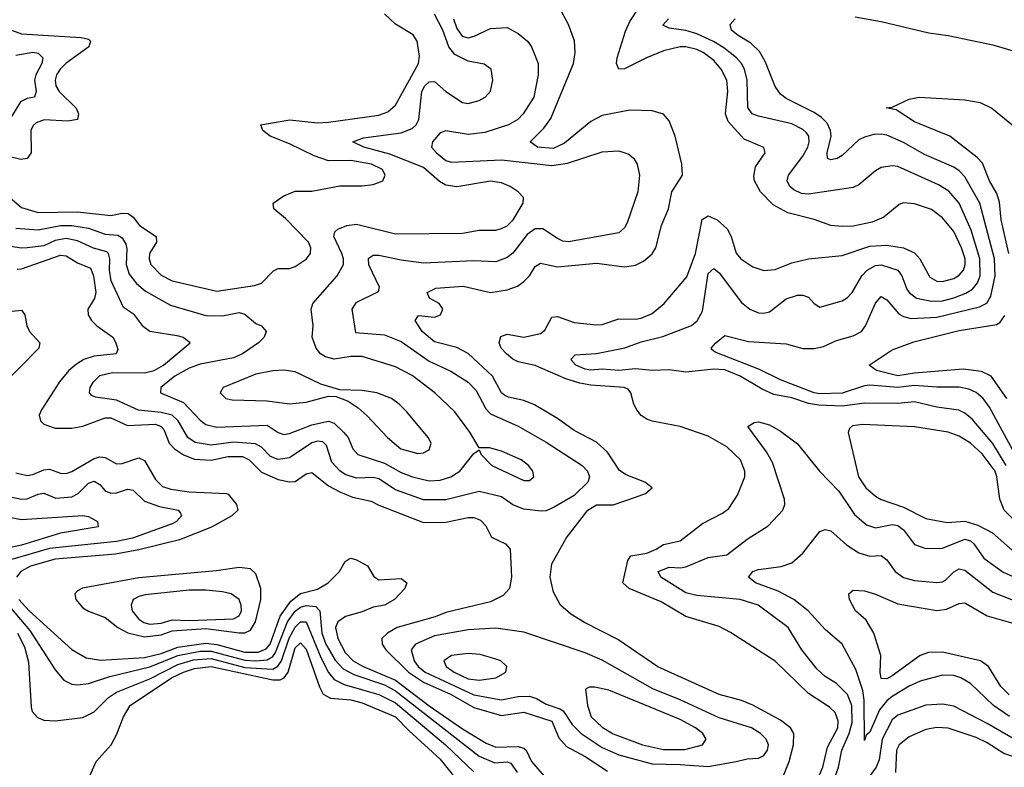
# Model space of a CAD drawing. Header units: inches. Extents: x 1694797 to 1849917, y 907313 to 1017959.
# Tile 328 of 656: x 1704883 to 1708411, y 1012849 to 1015527. Entities that reach past the tile are written whole.
import ezdxf

# ---------------------------------------------------------------- set-up
doc = ezdxf.new("R2010")
doc.units = ezdxf.units.IN
doc.header["$MEASUREMENT"] = 0
doc.layers.add('B7001', color=7, linetype='Continuous')

msp = doc.modelspace()

# ---------------------------------------------------------------- linework, layer by layer
at = {"layer": 'B7001', "color": 5}
for points, elevation in [([(1704849.2, 1014889.2), (1704890, 1014854.7), (1704950, 1014836.2), (1705090, 1014838.9), (1705210, 1014826), (1705250, 1014834.3), (1705272.5, 1014832.5), (1705290, 1014819.5), (1705312.9, 1014790), (1705372.2, 1014750), (1705373.5, 1014730), (1705349, 1014690), (1705346.9, 1014670), (1705353.1, 1014650), (1705390, 1014611.7), (1705430, 1014592.2), (1705590, 1014554.3), (1705725.2, 1014574.8), (1705750, 1014583.5), (1705792.9, 1014627.1), (1705810, 1014635.5), (1705850, 1014636.5), (1705870, 1014643.5), (1705910, 1014669.3), (1705925.7, 1014690), (1705927, 1014710), (1705918, 1014730), (1705835.6, 1014815.6), (1705793.5, 1014850), (1705791.1, 1014870), (1705830, 1014896.3), (1705870, 1014913.4), (1705930, 1014913.2), (1706030, 1014932.2), (1706110, 1014932.3), (1706150, 1014937.1), (1706184.2, 1014950), (1706193.1, 1014970), (1706183.9, 1014990), (1706143.5, 1015010), (1706070, 1015023.1), (1705990, 1015022.2), (1705939, 1015039), (1705850, 1015083.1), (1705780.9, 1015110), (1705754.7, 1015130), (1705747.8, 1015150), (1705851.8, 1015168.2), (1705950, 1015158.1), (1705990, 1015159.9), (1706170, 1015185.5), (1706202.6, 1015197.4), (1706230, 1015220.7), (1706312.5, 1015370), (1706316.4, 1015396.4), (1706307.8, 1015450), (1706292.7, 1015472.7), (1706230, 1015511.1), (1706190, 1015548.5)], 880), ([(1704870, 1014780.8), (1704950, 1014774.6), (1705030, 1014789.4), (1705070, 1014789.8), (1705130, 1014780.8), (1705190, 1014759.2), (1705234.8, 1014754.8), (1705250, 1014745.5), (1705263.7, 1014723.7), (1705266.9, 1014706.9), (1705264.5, 1014650), (1705275.7, 1014615.7), (1705301.9, 1014581.9), (1705334.5, 1014554.5), (1705424.2, 1014504.2), (1705550, 1014467.3), (1705610, 1014466), (1705670, 1014478.1), (1705690, 1014472.9), (1705730, 1014439.2), (1705750.3, 1014430), (1705766.3, 1014410), (1705759, 1014390), (1705739, 1014370), (1705682.2, 1014330), (1705650, 1014315.7), (1705530, 1014293), (1705490, 1014279), (1705439.3, 1014250), (1705389.2, 1014210), (1705387.6, 1014190), (1705470, 1014156.5), (1705530, 1014092.4), (1705550, 1014076.9), (1705590, 1014067.3), (1705770, 1014074.6), (1705810, 1014048.4), (1705830, 1014041.7), (1705850, 1014044.5), (1705930, 1014075.9), (1705990, 1014088.6), (1706010, 1014082.4), (1706043.6, 1014050), (1706059.8, 1014030), (1706077, 1013990), (1706095, 1013970), (1706190, 1013938.6), (1706250, 1013905), (1706290.9, 1013889.1), (1706350, 1013875.4), (1706390, 1013878.1), (1706427.6, 1013890), (1706460.2, 1013910), (1706510, 1013973), (1706530, 1013986), (1706537.1, 1013970), (1706575.3, 1013930), (1706690, 1013876.9), (1706710, 1013876.9), (1706725.1, 1013890), (1706722.2, 1013910), (1706706.9, 1013930), (1706679.7, 1013950), (1706610, 1013982.2), (1706566.5, 1013993.5), (1706530, 1013993.2), (1706496.5, 1014050), (1706442, 1014122), (1706370.7, 1014190), (1706290, 1014253), (1706230, 1014283.9), (1706110, 1014320.6), (1706070, 1014321), (1706010, 1014311.3), (1705979.5, 1014319.5), (1705961, 1014330), (1705945.3, 1014350), (1705931.1, 1014390), (1705935.1, 1014430), (1705927.6, 1014490), (1705933.7, 1014510), (1706021.2, 1014610), (1706043.2, 1014650), (1706044, 1014670), (1706037.3, 1014690), (1706009.3, 1014750), (1706012.7, 1014767.3), (1706023.3, 1014776.7), (1706055.6, 1014790), (1706090, 1014794.9), (1706230, 1014760.4), (1706470, 1014762.4), (1706530, 1014773), (1706590, 1014773.7), (1706610, 1014778.8), (1706630, 1014788.8), (1706651.7, 1014810), (1706686.8, 1014870), (1706688.5, 1014890), (1706669.7, 1014910), (1706640.5, 1014930), (1706610, 1014943), (1706570, 1014949.2), (1706450, 1014928.7), (1706410, 1014934.3), (1706387.3, 1014947.3), (1706330, 1014997.6), (1706210, 1015045.4), (1706116.4, 1015070), (1706077.6, 1015090), (1706115.5, 1015104.5), (1706250, 1015121.9), (1706290, 1015137.9), (1706303.4, 1015150), (1706313.2, 1015170), (1706324.7, 1015270), (1706334.5, 1015290), (1706350, 1015304.7), (1706370, 1015306), (1706410, 1015269.5), (1706470, 1015231.1), (1706490, 1015227.5), (1706530, 1015238.2), (1706551.1, 1015250), (1706570, 1015270.6), (1706578.4, 1015310), (1706572.4, 1015350), (1706547.8, 1015367.8), (1706490, 1015378.4), (1706442.6, 1015402.6), (1706421.1, 1015430), (1706399, 1015490), (1706370, 1015547)], 860), ([(1707616.5, 1012810), (1707640.3, 1012870), (1707656.4, 1012930), (1707657.2, 1012970), (1707644.9, 1012990), (1707610, 1013018.4), (1707510, 1013071.9), (1707470, 1013088.3), (1707390, 1013110.4), (1707169.6, 1013209.6), (1707026.9, 1013306.9), (1706907.3, 1013367.3), (1706858.1, 1013398.1), (1706821.5, 1013430), (1706796, 1013476), (1706783.6, 1013530), (1706790, 1013578), (1706841.6, 1013670), (1706919.4, 1013770), (1706950, 1013789.6), (1707010, 1013789.1), (1707090, 1013816.6), (1707125.4, 1013830), (1707149.6, 1013850), (1707122.9, 1013870), (1707056.8, 1013896.8), (1707032.2, 1013912.2), (1706990, 1013978.3), (1706950, 1014014.1), (1706870, 1014055.3), (1706810, 1014099), (1706727.4, 1014147.4), (1706690, 1014163.4), (1706634.5, 1014174.5), (1706621.1, 1014181.1), (1706610, 1014190.6), (1706576.9, 1014250), (1706490, 1014331.6), (1706450, 1014353.5), (1706370, 1014373.5), (1706326, 1014410), (1706299.8, 1014450), (1706312.7, 1014467.3), (1706370, 1014461.8), (1706391.2, 1014470), (1706399.2, 1014490), (1706396.2, 1014496.2), (1706386, 1014510), (1706351.2, 1014530), (1706343.1, 1014550), (1706374.9, 1014565.1), (1706472.1, 1014572.1), (1706570, 1014550.5), (1706630, 1014560.1), (1706667, 1014573), (1706690, 1014588.8), (1706710.5, 1014610), (1706730, 1014643.6), (1706750, 1014654.8), (1706810, 1014642.1), (1706950, 1014654.5), (1707050, 1014641.9), (1707090, 1014648.1), (1707118.3, 1014661.7), (1707150, 1014688.1), (1707162.7, 1014710), (1707182.5, 1014790), (1707208.3, 1014850), (1707220.1, 1014910), (1707257.7, 1014970), (1707256.3, 1015010), (1707232, 1015110), (1707210, 1015164.7), (1707190, 1015188.4), (1707150, 1015200.8), (1707070, 1015202.7), (1706970, 1015184.6), (1706930, 1015162.8), (1706835, 1015085), (1706794.4, 1015065.6), (1706739.1, 1015070), (1706712.8, 1015090), (1706761.9, 1015138.1), (1706786.6, 1015173.4), (1706867.3, 1015370), (1706873.1, 1015410), (1706871.4, 1015451.4), (1706850, 1015509.7), (1706818, 1015570)], 820), ([(1707726.8, 1012770), (1707760.9, 1012850), (1707778.2, 1012921.8), (1707814.5, 1012990), (1707816.1, 1013016.1), (1707805, 1013045), (1707784.4, 1013064.4), (1707710, 1013113.5), (1707590, 1013229.1), (1707430, 1013332.4), (1707390, 1013354), (1707270, 1013389.9), (1707182.2, 1013442.2), (1707066.8, 1013490), (1707044.6, 1013510), (1707062, 1013590), (1707073.6, 1013606.4), (1707130, 1013616.2), (1707164.4, 1013630), (1707190, 1013646.9), (1707250, 1013660.9), (1707330, 1013722.7), (1707401, 1013759), (1707423.9, 1013776.1), (1707455.5, 1013824.5), (1707481.3, 1013890), (1707481.9, 1013910), (1707466.1, 1013950), (1707416.6, 1013996.6), (1707350, 1014035.7), (1707250, 1014069.9), (1707150, 1014088.9), (1707130, 1014096.5), (1707110, 1014109.8), (1707094.6, 1014130), (1707083.4, 1014150), (1707073.5, 1014190), (1707063.5, 1014203.5), (1707048.7, 1014210), (1706930, 1014217.7), (1706890, 1014225.4), (1706840.6, 1014240.6), (1706730, 1014288.3), (1706670, 1014301.8), (1706650, 1014311.4), (1706627.9, 1014330), (1706609, 1014350), (1706601.2, 1014370), (1706607.1, 1014392.9), (1706630, 1014401), (1706690, 1014389.7), (1706750, 1014403.4), (1706764.4, 1014415.6), (1706790, 1014462.1), (1706810, 1014463.6), (1706870, 1014442.8), (1706950, 1014434.7), (1706970, 1014435.6), (1707030, 1014455.4), (1707090, 1014454.2), (1707110, 1014458.1), (1707150, 1014475.3), (1707192.2, 1014510), (1707274.1, 1014605.9), (1707304.9, 1014690), (1707328.9, 1014811.1), (1707350, 1014824.2), (1707382.1, 1014810), (1707417.9, 1014777.9), (1707432.2, 1014750), (1707450, 1014690.3), (1707467.6, 1014670), (1707510, 1014642.4), (1707550, 1014628.3), (1707590, 1014632.5), (1707650, 1014656.1), (1707710, 1014670.9), (1707830, 1014682), (1707930, 1014715.7), (1707990, 1014719.8), (1708050, 1014709.6), (1708090, 1014691.8), (1708109.1, 1014670), (1708144.6, 1014604.6), (1708170, 1014590.7), (1708190, 1014589.7), (1708230, 1014600.3), (1708250, 1014611.7), (1708265, 1014630), (1708271.2, 1014650), (1708270.8, 1014670), (1708257.8, 1014710), (1708230, 1014768.4), (1708190, 1014817.8), (1708150, 1014846.8), (1708090, 1014867.3), (1708050, 1014871.3), (1708034.4, 1014865.6), (1707979.8, 1014820.2), (1707937.8, 1014802.2), (1707870, 1014788), (1707830, 1014786.2), (1707790, 1014790.5), (1707730, 1014811.2), (1707635.3, 1014835.3), (1707583.7, 1014863.7), (1707537.6, 1014910), (1707516.4, 1014950), (1707513.6, 1014966.4), (1707520.4, 1014999.6), (1707554, 1015050), (1707549.7, 1015069.7), (1707478.9, 1015098.9), (1707422.4, 1015162.4), (1707412.1, 1015190), (1707420.3, 1015270), (1707416.7, 1015310), (1707396.4, 1015350), (1707370, 1015380.8), (1707332.7, 1015410), (1707310, 1015419.9), (1707270.1, 1015429.9), (1707250, 1015430.2), (1707190, 1015415.3), (1707129.2, 1015390.8), (1707050, 1015351), (1707029.9, 1015349.9), (1707021.9, 1015370), (1707024.2, 1015390), (1707054.2, 1015485.8), (1707070, 1015521.3), (1707102.1, 1015570)], 780), ([(1706438.1, 1015530), (1706450, 1015495.2), (1706468.3, 1015468.3), (1706490, 1015462), (1706512.1, 1015467.9), (1706570, 1015495.7), (1706630, 1015499.8), (1706670, 1015477.8), (1706702.4, 1015450), (1706716.8, 1015430), (1706740.9, 1015370), (1706741.3, 1015330), (1706725.9, 1015250), (1706686.8, 1015190), (1706667.9, 1015170), (1706634.7, 1015150), (1706550, 1015123.2), (1706490, 1015116), (1706410, 1015129.4), (1706390, 1015122.3), (1706362.9, 1015090), (1706358.7, 1015070), (1706377.4, 1015050), (1706410, 1015022.8), (1706430, 1015017.4), (1706610, 1015025.1), (1706790, 1015004.8), (1706846.4, 1015013.6), (1706970, 1015053.7), (1707030, 1015058), (1707066, 1015046), (1707084, 1015030), (1707096.4, 1015010), (1707104.4, 1014970), (1707098.2, 1014910), (1707059.9, 1014800.1), (1707050, 1014781.3), (1707030, 1014763.2), (1706850, 1014731.9), (1706830, 1014734.4), (1706810, 1014743.5), (1706757.9, 1014777.9), (1706730, 1014778.2), (1706702.2, 1014757.7), (1706650, 1014690.7), (1706630, 1014675.8), (1706590, 1014659.8), (1706510, 1014663.1), (1706330, 1014655.1), (1706250, 1014665.4), (1706170, 1014682.7), (1706150, 1014682.6), (1706131.8, 1014670), (1706133.6, 1014650), (1706171.2, 1014570), (1706167.5, 1014552.5), (1706087.2, 1014512.8), (1706073, 1014490), (1706087.1, 1014407.1), (1706190, 1014398.5), (1706250, 1014374), (1706350, 1014304.5), (1706428, 1014268), (1706490, 1014229.3), (1706519.5, 1014199.5), (1706553, 1014133), (1706570, 1014115), (1706670, 1014071.7), (1706770, 1014014.1), (1706898.4, 1013930), (1706917.8, 1013910), (1706925.3, 1013890), (1706919.4, 1013870), (1706870, 1013822.9), (1706798.8, 1013781.2), (1706770, 1013768), (1706753.6, 1013766.4), (1706690, 1013773.8), (1706650, 1013788.9), (1706610, 1013818), (1706530, 1013837.2), (1706410, 1013807), (1706330, 1013807.2), (1706230, 1013843.6), (1706170, 1013882), (1706150, 1013887.1), (1706090, 1013884.4), (1706050, 1013898.3), (1706030, 1013911), (1706002, 1013942), (1705982.5, 1014002.5), (1705970, 1014015.5), (1705950, 1014017.3), (1705930, 1014011.4), (1705850, 1013957.9), (1705810, 1013951.2), (1705782, 1013962), (1705750, 1013995.9), (1705727.7, 1014007.7), (1705650, 1014013.7), (1705570, 1014003.4), (1705512.5, 1014012.5), (1705486.2, 1014030), (1705451.1, 1014090), (1705430, 1014110.1), (1705390, 1014120.5), (1705308.8, 1014128.8), (1705230, 1014164.9), (1705155, 1014175), (1705141.6, 1014181.6), (1705133.1, 1014190), (1705135.9, 1014210), (1705147.8, 1014230), (1705170, 1014252.1), (1705216, 1014264), (1705330, 1014262.8), (1705364.7, 1014270), (1705398.1, 1014290), (1705493.7, 1014370), (1705469.3, 1014389.3), (1705454, 1014394), (1705350, 1014410.8), (1705326.8, 1014426.8), (1705294.8, 1014470), (1705255.7, 1014495.7), (1705211.7, 1014591.7), (1705204.8, 1014630), (1705206.6, 1014670), (1705201.2, 1014690), (1705195.2, 1014695.2), (1705148.4, 1014708.4), (1705090, 1014734.6), (1705050, 1014743.9), (1705010, 1014736.1), (1704970, 1014717.6), (1704910.1, 1014710.1), (1704890, 1014709), (1704810, 1014721.3)], 840), ([(1708417.5, 1013930), (1708370, 1014008.5), (1708296.5, 1014096.5), (1708270, 1014117.9), (1708248.5, 1014128.5), (1708170, 1014139.7), (1708090, 1014158.7), (1708030, 1014151.8), (1707910, 1014153.6), (1707830, 1014143.2), (1707746.4, 1014146.4), (1707710, 1014152.9), (1707650, 1014173), (1707585.1, 1014185.1), (1707543.7, 1014203.7), (1707464.6, 1014250), (1707410, 1014273.1), (1707370, 1014275.6), (1707270, 1014264.7), (1707210, 1014272.8), (1707150, 1014271), (1707090, 1014276), (1707030, 1014270.9), (1706970, 1014275.9), (1706930, 1014271.9), (1706910, 1014275), (1706876.2, 1014290), (1706858.7, 1014310), (1706873.3, 1014326.7), (1706950, 1014332), (1707051.5, 1014351.5), (1707110, 1014372.9), (1707187.3, 1014392.7), (1707290, 1014432.3), (1707311.1, 1014448.9), (1707330, 1014483.6), (1707350, 1014618), (1707370, 1014636.5), (1707390, 1014620.1), (1707470, 1014514.4), (1707499.5, 1014490), (1707530, 1014477.1), (1707550, 1014475.8), (1707570, 1014480.6), (1707630, 1014527.2), (1707670, 1014540.2), (1707690, 1014540.2), (1707710, 1014532.8), (1707730.2, 1014510.2), (1707750, 1014497.6), (1707830, 1014520.6), (1707850, 1014531.8), (1707866.1, 1014550), (1707901.1, 1014610), (1707919.4, 1014630), (1707950, 1014646.6), (1707970, 1014649.4), (1708030.1, 1014630), (1708043.6, 1014610), (1708062.2, 1014562.2), (1708070.7, 1014550), (1708096.5, 1014530), (1708150, 1014518.7), (1708190, 1014520.7), (1708230, 1014530.7), (1708272.9, 1014547.1), (1708297.5, 1014562.5), (1708315, 1014585), (1708324.4, 1014610), (1708324.1, 1014670), (1708293.1, 1014773.1), (1708249.4, 1014869.4), (1708212.8, 1014912.8), (1708175.3, 1014935.3), (1708030, 1015001.1), (1708010, 1015004.1), (1707970, 1014997.4), (1707950, 1014986.4), (1707890, 1014935.5), (1707870, 1014926.2), (1707710, 1014902.5), (1707685.2, 1014905.2), (1707657.5, 1014917.5), (1707642.6, 1014930), (1707633.6, 1014950), (1707638.6, 1014970), (1707690, 1015037.9), (1707707.1, 1015070), (1707712.1, 1015090), (1707710.4, 1015110), (1707702.2, 1015122.2), (1707690, 1015134.4), (1707650, 1015154.3), (1707530, 1015181.3), (1707508.2, 1015190), (1707492.3, 1015212.3), (1707489.9, 1015310), (1707479.9, 1015350), (1707469.4, 1015370), (1707451.4, 1015390), (1707406.1, 1015426.1), (1707369.4, 1015449.4), (1707310, 1015476), (1707270, 1015489), (1707210, 1015497.4), (1707188.1, 1015508.1), (1707208.5, 1015530)], 760), ([(1708503.5, 1013870), (1708358.7, 1014138.7), (1708335.7, 1014170), (1708310, 1014191.4), (1708284.1, 1014204.1), (1708250, 1014210.7), (1708170, 1014210.8), (1708090, 1014217.1), (1708030, 1014209.3), (1707930, 1014217.8), (1707910, 1014215.4), (1707830, 1014188.8), (1707750, 1014186.7), (1707730, 1014190.6), (1707610, 1014237.6), (1707534.2, 1014274.2), (1707375.9, 1014335.9), (1707364.6, 1014344.6), (1707361, 1014350), (1707377.7, 1014370), (1707410, 1014395.5), (1707495, 1014375), (1707630, 1014366.1), (1707690, 1014349.2), (1707730, 1014348.9), (1707763.8, 1014356.2), (1707810, 1014378.1), (1707870, 1014395), (1707899.8, 1014410), (1707914.5, 1014430), (1707950, 1014511.6), (1707970, 1014535.6), (1707990, 1014523.2), (1708033, 1014473), (1708050, 1014463.7), (1708077.4, 1014457.4), (1708170, 1014461.4), (1708321.9, 1014498.1), (1708348.2, 1014511.8), (1708362.6, 1014537.4), (1708379, 1014610), (1708375.8, 1014670), (1708323.3, 1014870), (1708270, 1014963.8), (1708250, 1014985.4), (1708230, 1014998.6), (1708124.8, 1015044.8), (1708050, 1015087.5), (1707990, 1015113.8), (1707970, 1015117.1), (1707944.2, 1015115.8), (1707910, 1015106.5), (1707890, 1015097.3), (1707830, 1015040.7), (1707812, 1015030), (1707790, 1015024.9), (1707777.4, 1015030), (1707777.2, 1015050), (1707791.3, 1015110), (1707788.6, 1015130), (1707776.7, 1015156.7), (1707756.9, 1015176.9), (1707730, 1015195.2), (1707630, 1015245.4), (1707610, 1015260.9), (1707590, 1015288), (1707555.1, 1015375.1), (1707533.7, 1015413.7), (1707503.6, 1015443.6), (1707457.4, 1015470), (1707434.4, 1015490), (1707428.7, 1015510), (1707447.2, 1015530)], 740), ([(1707877, 1015537), (1707970, 1015520.9), (1708140.6, 1015480.6), (1708210, 1015471), (1708370, 1015437.1), (1708470, 1015407.1)], 740), ([(1704853.6, 1015490), (1704890, 1015477.1), (1705103.3, 1015463.3), (1705130, 1015457.1), (1705136.8, 1015450), (1705130.8, 1015430), (1705050, 1015371.2), (1705028.2, 1015350), (1705015.8, 1015330), (1705010.6, 1015310), (1705013.4, 1015290), (1705024.4, 1015270), (1705085.4, 1015210), (1705093.7, 1015190), (1705090.1, 1015169.9), (1705056.1, 1015163.9), (1704971.4, 1015168.6), (1704942, 1015158), (1704931.8, 1015148.2), (1704923.4, 1015130), (1704924.5, 1015050), (1704910, 1015029.9), (1704887, 1015027), (1704838.5, 1015038.5)], 880), ([(1704870, 1015400.2), (1704930.3, 1015410.3), (1704950, 1015406.8), (1704966.3, 1015390), (1704962.2, 1015370), (1704941.4, 1015330), (1704936.2, 1015310), (1704942.5, 1015270), (1704936.5, 1015250), (1704910, 1015244.4), (1704886.6, 1015233.4), (1704850, 1015174.6)], 860), ([(1708427.2, 1014690), (1708400.1, 1014810), (1708393.6, 1014873.6), (1708384.7, 1014904.7), (1708358.7, 1014950), (1708333.3, 1015013.3), (1708314.1, 1015034.1), (1708216.2, 1015110), (1708090, 1015161.3), (1708024, 1015204), (1707988, 1015212), (1708010, 1015214), (1708070, 1015242.4), (1708106, 1015250), (1708270, 1015240.7), (1708324.9, 1015230), (1708367.2, 1015210), (1708450, 1015142.4)], 720), ([(1704873.8, 1014633.8), (1704890, 1014634.2), (1705030, 1014683.3), (1705050, 1014681.9), (1705090, 1014656.2), (1705136.6, 1014636.6), (1705148.1, 1014610), (1705156, 1014550), (1705151.4, 1014528.6), (1705127.4, 1014490), (1705129.1, 1014470), (1705140.1, 1014450), (1705159.8, 1014430), (1705216.8, 1014390), (1705228.4, 1014370), (1705234.6, 1014345.4), (1705228.7, 1014330), (1705150, 1014321.4), (1705113.7, 1014310), (1705086.3, 1014293.7), (1705059.8, 1014270), (1705026.2, 1014230), (1704961.6, 1014130), (1704953.4, 1014110), (1704957.5, 1014090), (1704970, 1014078), (1705010, 1014064.6), (1705070, 1014063.7), (1705110, 1014070.9), (1705190, 1014100.6), (1705210, 1014101.6), (1705270, 1014073.8), (1705370, 1014078), (1705390.4, 1014070.4), (1705399.6, 1014059.6), (1705419.5, 1014010), (1705438.1, 1013990), (1705470, 1013968.8), (1705510, 1013952.9), (1705570, 1013949.8), (1705630, 1013963.1), (1705682.2, 1013962.2), (1705705.8, 1013950), (1705750, 1013906.7), (1705810, 1013880.5), (1705850, 1013871.2), (1705870, 1013872.6), (1705910, 1013900.8), (1705930, 1013904.7), (1705990, 1013857), (1706030, 1013835.9), (1706076.4, 1013816.4), (1706142.8, 1013802.8), (1706170, 1013788.2), (1706330, 1013726.1), (1706410, 1013726.8), (1706490, 1013744.5), (1706510, 1013744.2), (1706534.7, 1013734.7), (1706554, 1013714), (1706574.1, 1013674.1), (1706623.7, 1013650), (1706640.7, 1013630), (1706645.5, 1013530), (1706638.5, 1013490), (1706615.7, 1013464.3), (1706570, 1013441.6), (1706410, 1013404), (1706372.2, 1013387.8), (1706236, 1013350), (1706201.5, 1013330), (1706180.9, 1013310), (1706182.7, 1013290), (1706195.2, 1013270), (1706276.1, 1013190), (1706330, 1013154.6), (1706428.8, 1013110), (1706510, 1013063), (1706610, 1013034.2), (1706690, 1013046.3), (1706790, 1013014.4), (1706815.1, 1012955.1), (1706843.2, 1012923.2), (1706910, 1012887.6), (1706990, 1012835.5)], 820), ([(1704810, 1014478.9), (1704890, 1014486.5), (1704902.1, 1014470), (1704909.2, 1014430), (1704918.6, 1014410), (1704955.2, 1014370), (1704951.4, 1014350), (1704811.8, 1014210)], 780), ([(1708420.3, 1014170), (1708364.5, 1014250), (1708330, 1014267.2), (1708264.5, 1014275.5), (1708090, 1014261.6), (1708030, 1014251.8), (1707953.6, 1014270), (1707927.3, 1014290), (1708010, 1014345.2), (1708087.2, 1014372.8), (1708250, 1014414.1), (1708384.1, 1014435.9), (1708396.2, 1014443.8), (1708412.7, 1014467.3)], 720), ([(1707770, 1012712.9), (1707817.8, 1012850), (1707829.1, 1012910), (1707855.5, 1012970), (1707865.7, 1013010), (1707865.1, 1013070), (1707850, 1013109.9), (1707810, 1013149.3), (1707770, 1013175), (1707740.6, 1013200.6), (1707686, 1013270), (1707636.5, 1013350), (1707529.4, 1013429.4), (1707464.5, 1013450), (1707310, 1013465), (1707270, 1013474.1), (1707180.8, 1013530), (1707170.8, 1013550), (1707210, 1013566.4), (1707250, 1013563.5), (1707270, 1013567.4), (1707350, 1013601.1), (1707416.8, 1013610), (1707490, 1013665.9), (1707565.8, 1013714.2), (1707617.8, 1013770), (1707625.3, 1013790), (1707623.7, 1013810), (1707581.3, 1013941.3), (1707559.7, 1013979.7), (1707492.3, 1014070), (1707515.1, 1014084.9), (1707530, 1014086.7), (1707570, 1014075.8), (1707610, 1014052.7), (1707670, 1014007.3), (1707749.3, 1013910), (1707818.8, 1013838.8), (1707875.1, 1013755.1), (1707917.7, 1013717.7), (1707950, 1013707.5), (1708010, 1013719.3), (1708030, 1013715), (1708050, 1013699.6), (1708090, 1013647.8), (1708130, 1013633.5), (1708190, 1013633.8), (1708270, 1013666), (1708290, 1013660.1), (1708301.8, 1013650), (1708337.8, 1013597.8), (1708407.8, 1013547.8), (1708570, 1013477.7)], 760), ([(1708440.9, 1013740.9), (1708410.8, 1013770.8), (1708395.2, 1013810), (1708384.8, 1013890), (1708378.1, 1013910), (1708332.1, 1013972.1), (1708290, 1014010.7), (1708250, 1014035), (1708210, 1014049.5), (1708090, 1014068.4), (1707903.1, 1014076.9), (1707867.7, 1014072.3), (1707857.1, 1014062.9), (1707851.8, 1014048.2), (1707888.4, 1013890), (1707915.4, 1013850), (1707950, 1013820.1), (1707970, 1013809), (1708050, 1013781.4), (1708130, 1013740.8), (1708206.6, 1013726.6), (1708270, 1013730.7), (1708316.9, 1013716.9), (1708368.7, 1013688.7), (1708450, 1013617.5)], 780), ([(1704870, 1013903.9), (1704910, 1013894.5), (1704930, 1013897.8), (1704970, 1013915), (1704990, 1013917.5), (1705030, 1013902.7), (1705050, 1013901.4), (1705070, 1013908.6), (1705150, 1013955.3), (1705170, 1013961.9), (1705190, 1013958.7), (1705230, 1013936), (1705250, 1013937.1), (1705310, 1013957.9), (1705330, 1013948.3), (1705370, 1013879.8), (1705395.3, 1013855.3), (1705425.1, 1013845.1), (1705490, 1013835.8), (1705623.8, 1013830), (1705630, 1013827.8), (1705660.5, 1013790), (1705665.4, 1013770), (1705643, 1013750), (1705570.3, 1013709.7), (1705456.5, 1013663.5), (1705310, 1013627.8), (1705226.8, 1013613.2), (1705010, 1013594.5), (1704922.1, 1013570), (1704887.2, 1013550), (1704872, 1013530)], 780), ([(1704850, 1013817.5), (1704890, 1013809.7), (1704910, 1013810.5), (1704950, 1013827.9), (1704970, 1013831), (1705012.9, 1013812.9), (1705070, 1013818.2), (1705093.2, 1013830), (1705130, 1013866.8), (1705150, 1013874.1), (1705170, 1013862.5), (1705190, 1013839.5), (1705210, 1013831.3), (1705230, 1013832.3), (1705270, 1013845.8), (1705290, 1013842.5), (1705330, 1013802.6), (1705384, 1013784), (1705450.8, 1013770.8), (1705459.6, 1013759.6), (1705463.2, 1013750), (1705444.7, 1013730), (1705430, 1013721.7), (1705287.7, 1013670), (1705230, 1013657.5), (1704990, 1013633.3), (1704850, 1013591.8)], 760), ([(1704790, 1013755.8), (1704890, 1013736.4), (1705110, 1013751.6), (1705130, 1013747), (1705162.6, 1013730), (1705164.4, 1013710), (1705030, 1013687.9), (1704890, 1013644.5), (1704828.6, 1013631.4)], 740), ([(1708430, 1013031.5), (1708373.1, 1013070), (1708290, 1013149.9), (1708256, 1013170), (1708230, 1013178.6), (1708190, 1013179.6), (1708110, 1013158.2), (1708070, 1013139.3), (1708010, 1013102.3), (1707990, 1013087), (1707964.6, 1013055.4), (1707930, 1012975.1), (1707915.8, 1012964.2), (1707910, 1012945.1), (1707909.1, 1013090), (1707904.3, 1013124.3), (1707879.4, 1013199.4), (1707830.6, 1013290), (1707770, 1013342.8), (1707708.7, 1013410), (1707657, 1013450), (1707600.7, 1013480.7), (1707519.8, 1013510), (1707495.3, 1013530), (1707509.8, 1013550), (1707530, 1013557.5), (1707612.1, 1013567.9), (1707650, 1013581.8), (1707690, 1013615.9), (1707750, 1013693.4), (1707770, 1013700.7), (1707790, 1013696.3), (1707846.5, 1013646.5), (1707890, 1013617.5), (1707930, 1013605.6), (1707970, 1013607.9), (1707990, 1013592.3), (1708020.5, 1013550), (1708050, 1013529.6), (1708090, 1013518.3), (1708170, 1013510.7), (1708190, 1013513.3), (1708200.6, 1013519.4), (1708230, 1013549.4), (1708250, 1013560.4), (1708270, 1013555.6), (1708370, 1013476), (1708470, 1013436.7)], 740), ([(1704880.7, 1013450), (1704917.2, 1013410), (1705070, 1013271.1), (1705121.1, 1013241.1), (1705173.5, 1013233.5), (1705330, 1013242.6), (1705390, 1013257), (1705450, 1013279.4), (1705550, 1013294.2), (1705590, 1013288.8), (1705690, 1013261.6), (1705738.1, 1013261.9), (1705766.8, 1013273.2), (1705781.4, 1013290), (1705816.9, 1013390), (1705855.3, 1013444.7), (1705890, 1013471.2), (1705950, 1013487.8), (1705988.1, 1013510), (1706029, 1013550), (1706050, 1013586.5), (1706064, 1013596), (1706070, 1013598.4), (1706090, 1013592.6), (1706130, 1013571.1), (1706152.5, 1013532.5), (1706170, 1013521.1), (1706250, 1013524.9), (1706270.2, 1013510), (1706262.9, 1013490), (1706226.1, 1013450), (1706190.2, 1013430), (1706150, 1013423), (1706110, 1013406.3), (1706050.5, 1013389.5), (1706023.6, 1013370), (1706015.2, 1013350), (1706022.7, 1013310), (1706050, 1013260.8), (1706077.9, 1013230), (1706111.5, 1013211.5), (1706230, 1013161.7), (1706350, 1013069.2), (1706470, 1012987.2), (1706555.3, 1012935.3), (1706590, 1012921.7), (1706670, 1012923.7), (1706690, 1012918.1), (1706698.6, 1012910), (1706717.7, 1012870), (1706769.5, 1012809.5)], 780), ([(1708429.1, 1013109.1), (1708399.1, 1013139.1), (1708354.8, 1013210), (1708326.5, 1013230), (1708190, 1013261.2), (1708139.8, 1013260.2), (1708109.8, 1013250.2), (1708010, 1013176.9), (1707990, 1013166.1), (1707970, 1013167.2), (1707966, 1013190), (1707969.3, 1013250), (1707943.6, 1013330), (1707915.8, 1013375.8), (1707878.5, 1013410), (1707856.9, 1013450), (1707854.5, 1013470), (1707870, 1013483.8), (1707910, 1013481.2), (1707950, 1013469.3), (1708030, 1013434.4), (1708170, 1013411), (1708204.1, 1013415.9), (1708250, 1013436), (1708270, 1013438.5), (1708350, 1013392.3), (1708450, 1013363.1)], 720), ([(1704825.5, 1013450), (1704919.5, 1013339.5), (1705010, 1013198.8), (1705041.3, 1013161.3), (1705070, 1013147), (1705090, 1013144.6), (1705130, 1013149.1), (1705205.9, 1013174.1), (1705350, 1013209.4), (1705450.2, 1013249.8), (1705530, 1013265.6), (1705570, 1013265.7), (1705690, 1013233.5), (1705730, 1013230.5), (1705770, 1013234.5), (1705790, 1013246.5), (1705799.8, 1013260.2), (1705843.2, 1013370), (1705870, 1013407.9), (1705890, 1013422.4), (1705910, 1013428.2), (1705945, 1013425), (1705958.9, 1013410), (1705966, 1013330), (1705980.3, 1013290), (1706013.4, 1013233.4), (1706042.4, 1013202.4), (1706081.1, 1013181.1), (1706190, 1013144.2), (1706230, 1013123.4), (1706530, 1012889.1), (1706585.3, 1012865.3), (1706630, 1012869.2), (1706643.6, 1012863.6), (1706665.4, 1012830)], 760), ([(1704875.1, 1013330), (1704901.1, 1013281.1), (1704914.4, 1013225.6), (1704924.8, 1013064.8), (1704928.5, 1013048.5), (1704947.5, 1013027.5), (1704970, 1013018.6), (1705010, 1013015.8), (1705110, 1013027.4), (1705150, 1013047.4), (1705201.3, 1013098.7), (1705230, 1013118.8), (1705350, 1013166.3), (1705450, 1013217.7), (1705505.7, 1013234.3), (1705570, 1013238.5), (1705690, 1013207), (1705790, 1013201.2), (1705808.3, 1013211.7), (1705820.9, 1013230), (1705848.5, 1013311.5), (1705870, 1013351), (1705890, 1013370.1), (1705910, 1013370.5), (1705962.1, 1013242.1), (1705990, 1013188.8), (1706010, 1013164), (1706046.1, 1013146.1), (1706169.9, 1013110.1), (1706230, 1013080), (1706409, 1012930), (1706510, 1012832.5)], 740), ([(1705131.6, 1012810), (1705157.2, 1012870), (1705210.7, 1012930), (1705230, 1012965.3), (1705255, 1013030), (1705279.4, 1013070), (1705427.8, 1013170), (1705470, 1013190.4), (1705510, 1013203.2), (1705570, 1013210.3), (1705790, 1013162.7), (1705817.1, 1013162.9), (1705830.7, 1013169.3), (1705845.3, 1013190), (1705870, 1013276.6), (1705890, 1013294.7), (1705910, 1013271.8), (1705957.6, 1013137.6), (1705971.2, 1013111.2), (1705997.3, 1013097.3), (1706070, 1013090.8), (1706110, 1013080.7), (1706230, 1013030.3), (1706279.4, 1012979.4), (1706390, 1012878.6), (1706470, 1012777.5)], 720), ([(1708449, 1012949), (1708350, 1013006.5), (1708230, 1013067.6), (1708190, 1013075.3), (1708130, 1013071.2), (1708030, 1013035.8), (1708010, 1013019.3), (1707973.9, 1012950), (1707963.5, 1012876.5), (1707952.1, 1012850), (1707892.3, 1012767.7)], 760), ([(1708551.1, 1012851.1), (1708410, 1012898.2), (1708350, 1012936.8), (1708310, 1012955.9), (1708210, 1012988.8), (1708170, 1012991.9), (1708130, 1012984.4), (1708070, 1012958.7), (1708034.3, 1012930), (1708025.3, 1012910), (1708021.7, 1012830)], 780)]:
    msp.add_lwpolyline(points, dxfattribs=dict(at, elevation=elevation))
for points, elevation in [([(1705830, 1014271.2), (1705789.8, 1014269.8), (1705730, 1014257.9), (1705612.7, 1014210), (1705602, 1014190), (1705622, 1014170), (1705645.1, 1014165.1), (1705770, 1014161.9), (1705850, 1014150.9), (1705910, 1014157.1), (1705990, 1014178.5), (1706017.2, 1014177.2), (1706060.9, 1014160.9), (1706096.5, 1014136.5), (1706128.5, 1014108.5), (1706201.2, 1014030), (1706249.2, 1013990), (1706310, 1013973.7), (1706330, 1013975.5), (1706350, 1013986), (1706357.6, 1014010), (1706346.6, 1014030), (1706270, 1014123.1), (1706243.5, 1014150), (1706215.1, 1014170), (1706162.7, 1014190), (1706110, 1014199.4), (1706030, 1014201.3), (1705962, 1014222), (1705870, 1014266.1)], 880), ([(1705670, 1013564.6), (1705587.3, 1013552.7), (1705310, 1013527.4), (1705108.6, 1013491.4), (1705090, 1013481.2), (1705080.9, 1013470), (1705084.3, 1013450), (1705110, 1013421), (1705130, 1013408.2), (1705190, 1013385.6), (1705234.7, 1013350), (1705270.3, 1013330.3), (1705330, 1013316.7), (1705390, 1013323.5), (1705430, 1013338.2), (1705550, 1013346.7), (1705670, 1013330.5), (1705690, 1013331.2), (1705710, 1013340.6), (1705728.5, 1013370), (1705747.8, 1013450), (1705746.9, 1013490), (1705730, 1013541.7), (1705710, 1013559.8)], 820), ([(1705550, 1013483.4), (1705490, 1013483.2), (1705333.2, 1013466.8), (1705310, 1013461.2), (1705289.4, 1013450), (1705282.2, 1013430), (1705286.8, 1013410), (1705310, 1013380.4), (1705327.8, 1013367.8), (1705350, 1013361.6), (1705390, 1013365.8), (1705430, 1013377.2), (1705490, 1013375), (1705650, 1013380.6), (1705670, 1013391.2), (1705677.7, 1013410), (1705677.5, 1013430), (1705669.2, 1013450), (1705641, 1013470), (1705610, 1013477.8)], 840), ([(1706590, 1013348), (1706490, 1013342), (1706370, 1013320.7), (1706301, 1013290), (1706286.1, 1013270), (1706296.7, 1013230), (1706311.7, 1013210), (1706336.2, 1013190), (1706510, 1013108.9), (1706610, 1013090.7), (1706670, 1013102.6), (1706710, 1013104.2), (1706735.7, 1013095.7), (1706770, 1013075.6), (1706819, 1013059), (1706831.2, 1013051.2), (1706862.7, 1013002.7), (1706894.7, 1012970), (1706970, 1012920.6), (1707030, 1012894.4), (1707150, 1012861.4), (1707250, 1012859.6), (1707350, 1012851.6), (1707450, 1012869.6), (1707490, 1012879), (1707530, 1012881.6), (1707550, 1012891.2), (1707562.5, 1012910), (1707566.5, 1012930), (1707558.5, 1012950), (1707537.5, 1012970), (1707505.3, 1012990), (1707390, 1013026.1), (1707250, 1013090.7), (1707152.3, 1013130), (1706970, 1013232.5), (1706910, 1013259), (1706690, 1013332.9)], 840), ([(1706490, 1013257.2), (1706430.7, 1013249.3), (1706403.2, 1013230), (1706411, 1013210), (1706440.1, 1013190), (1706490, 1013166.3), (1706530, 1013161.1), (1706590, 1013169.1), (1706625.7, 1013190), (1706628.3, 1013210), (1706607.8, 1013230), (1706590, 1013237), (1706533.2, 1013253.2)], 860), ([(1706924.1, 1013135.9), (1706910.4, 1013129.6), (1706917.6, 1013070), (1706930.7, 1013030), (1706970, 1012992.5), (1707009.6, 1012969.6), (1707115.2, 1012930), (1707190, 1012912.6), (1707266.5, 1012913.5), (1707330, 1012929.6), (1707342.9, 1012950), (1707330.6, 1012970), (1707304.7, 1012990), (1707250, 1013020.7), (1706994.3, 1013125.7), (1706944.2, 1013135.8)], 860)]:
    msp.add_lwpolyline(points, close=True, dxfattribs=dict(at, elevation=elevation))

doc.saveas('drawing.dxf')
